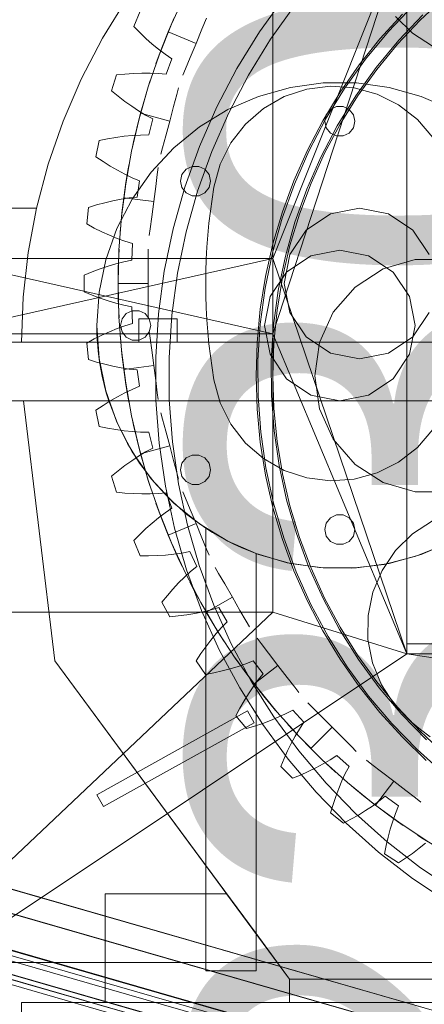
# Model space of a CAD drawing. Header units: millimetres. Extents: x -2233 to 61924, y -68080 to 6847.
# Tile 761 of 1022: x 23999 to 24240, y 1295 to 1882. Entities that reach past the tile are written whole.
import ezdxf

# ---------------------------------------------------------------- set-up
doc = ezdxf.new("R2010")
doc.units = ezdxf.units.MM
for name, color, linetype, lineweight in [('COTAS_O', 1, 'Continuous', 0), ('COTAS_P', 1, 'Continuous', 0), ('lateral_briquetadora', 7, 'Continuous', 0), ('lateral_C10', 7, 'Continuous', 0)]:
    doc.layers.add(name, color=color, linetype=linetype, lineweight=lineweight)
doc.dimstyles.new('R19_100', dxfattribs={"dimtxt": 250, "dimasz": 150, "dimexe": 150, "dimexo": 80, "dimgap": 100, "dimtad": 1, "dimtih": 1, "dimtoh": 1, "dimdsep": 46, "dimcen": 0.09, "dimadec": 0, "dimazin": 0, "dimtfac": 1, "dimtdec": 4, "dimtofl": 0, "dimtmove": 0, "dimatfit": 3, "dimfxl": 1, "dimtolj": 1, "dimtzin": 0, "dimarcsym": 0})

# ---------------------------------------------------------------- blocks, each defined once
blk = doc.blocks.new('DIM_R27_4')
at = {"layer": 'COTAS_P'}
for p, q in [((15248.37, 1279.09), (24311.82, 4109.09)), ((24311.82, 4109.09), (24155.23, 4107.34)), ((24311.82, 4109.09), (24182.05, 4021.43)), ((24580.07, 3250), (24311.82, 4109.09)), ((15248.37, 1279.09), (15378.14, 1366.76)), ((15248.37, 1279.09), (15404.97, 1280.85)), ((15516.62, 420), (15248.37, 1279.09))]:
    blk.add_line(p, q, dxfattribs=at)
blk.add_text('9495 P', height=250, rotation=17.34062, dxfattribs=at).set_placement((19750.29, 2789.55))
blk = doc.blocks.new('DIM_R27_28')
at = {"layer": 'COTAS_O'}
for p, q in [((23750.07, 2330), (24450.07, 2330)), ((24450.07, 2330), (24405.07, 2180)), ((24450.07, 0), (24450.07, 2330)), ((24450.07, 2330), (24495.07, 2180)), ((24450.07, 0), (24405.07, 150)), ((24450.07, 0), (24495.07, 150)), ((23750.07, 0), (24450.07, 0))]:
    blk.add_line(p, q, dxfattribs=at)
blk.add_text('2330 O', height=250, rotation=90, dxfattribs=at).set_placement((24350.07, 1165))

msp = doc.modelspace()

# ---------------------------------------------------------------- linework, layer by layer
at = {"layer": 'lateral_briquetadora'}
for p, q in [((24150.067, 1940), (24150.067, 1740)), ((24150.067, 1740), (24230.067, 1940)), ((24230.067, 1940), (24150.067, 1695)), ((24230.067, 1510), (24230.067, 1940)), ((24230.067, 1504), (24230.067, 1940)), ((24089.606, 1879.686), (24097.904, 1897.745)), ((24048.537, 1871.338), (24063.036, 1895)), ((24157.18, 1896.09), (24142.147, 1875.146)), ((24237.935, 1882.132), (24252.264, 1895.552)), ((24067.108, 1878.29), (24070.881, 1887.401)), ((24163.513, 1891.202), (24148.805, 1870.711)), ((24214.019, 1870.951), (24227.379, 1885.662)), ((24234.072, 1890.968), (24219.209, 1875.391)), ((24082.234, 1861.23), (24089.606, 1879.686)), ((24087.676, 1875.108), (24091.261, 1883.486)), ((24107.792, 1876.637), (24110.589, 1883.388)), ((24233.417, 1874.359), (24223.304, 1884.344)), ((24224.516, 1867.804), (24237.935, 1882.132)), ((24239.664, 1885.247), (24225.186, 1870.073)), ((24070.708, 1874.657), (24067.108, 1878.29)), ((24074.381, 1871.182), (24070.708, 1874.657)), ((24087.676, 1875.108), (24084.286, 1866.648)), ((24104.306, 1868.219), (24087.676, 1875.108)), ((24104.306, 1868.219), (24107.792, 1876.637)), ((24142.147, 1875.146), (24128.609, 1853.206)), ((24219.209, 1875.391), (24205.467, 1858.816)), ((24245.285, 1866.538), (24233.417, 1874.359)), ((24035.844, 1846.9), (24048.537, 1871.338)), ((24078.128, 1867.875), (24074.381, 1871.182)), ((24104.306, 1868.219), (24100.819, 1859.801)), ((24148.805, 1870.711), (24135.559, 1849.244)), ((24201.629, 1855.414), (24214.019, 1870.951)), ((24225.186, 1870.073), (24211.8, 1853.928)), ((24081.951, 1864.748), (24078.128, 1867.875)), ((24084.286, 1866.648), (24081.71, 1859.808)), ((24085.856, 1861.82), (24081.951, 1864.748)), ((24212.061, 1852.628), (24224.516, 1867.804)), ((24075.806, 1842.425), (24082.234, 1861.23)), ((24081.71, 1859.808), (24080.335, 1855.988)), ((24089.85, 1859.118), (24085.856, 1861.82)), ((24086.532, 1849.845), (24089.85, 1859.118)), ((24100.819, 1859.801), (24098.022, 1853.051)), ((24205.467, 1858.816), (24192.912, 1841.325)), ((24061.877, 1849.977), (24066.921, 1850.333)), ((24066.921, 1850.333), (24071.915, 1850.512)), ((24071.915, 1850.512), (24076.855, 1850.504)), ((24076.855, 1850.504), (24081.731, 1850.29)), ((24081.731, 1850.29), (24086.532, 1849.845)), ((24098.022, 1853.051), (24096.471, 1849.304)), ((24128.609, 1853.206), (24116.631, 1830.376)), ((24190.26, 1839.116), (24201.629, 1855.414)), ((24211.8, 1853.928), (24199.57, 1836.889)), ((24200.627, 1836.671), (24212.061, 1852.628)), ((24025.01, 1821.79), (24035.844, 1846.9)), ((24053.926, 1840.015), (24056.789, 1849.452)), ((24056.789, 1849.452), (24061.877, 1849.977)), ((24075.765, 1842.292), (24076.998, 1846.159)), ((24135.559, 1849.244), (24123.841, 1826.908)), ((24160.566, 1841.967), (24180.172, 1844.662)), ((24180.172, 1844.662), (24199.963, 1844.662)), ((24199.963, 1844.662), (24219.569, 1841.967)), ((24057.866, 1836.753), (24053.926, 1840.015)), ((24070.339, 1823.318), (24075.806, 1842.425)), ((24073.644, 1835.296), (24075.765, 1842.292)), ((24092.819, 1837.722), (24093.869, 1841.639)), ((24141.51, 1836.628), (24160.566, 1841.967)), ((24156.924, 1836.483), (24170.411, 1840.966)), ((24170.411, 1840.966), (24184.513, 1842.731)), ((24179.959, 1822.122), (24190.26, 1839.116)), ((24192.912, 1841.325), (24181.606, 1823.002)), ((24184.513, 1842.731), (24198.689, 1841.711)), ((24198.689, 1841.711), (24212.394, 1837.945)), ((24219.569, 1841.967), (24238.625, 1836.628)), ((24061.861, 1833.655), (24057.866, 1836.753)), ((24065.915, 1830.73), (24061.861, 1833.655)), ((24071.183, 1826.522), (24073.644, 1835.296)), ((24090.928, 1830.664), (24092.819, 1837.722)), ((24123.358, 1828.743), (24141.51, 1836.628)), ((24144.57, 1829.456), (24156.924, 1836.483)), ((24199.57, 1836.889), (24188.557, 1819.04)), ((24190.26, 1820), (24200.627, 1836.671)), ((24212.394, 1837.945), (24225.1, 1831.578)), ((24238.625, 1836.628), (24256.777, 1828.743)), ((24070.026, 1827.994), (24065.915, 1830.73)), ((24074.199, 1825.462), (24070.026, 1827.994)), ((24088.57, 1821.863), (24090.928, 1830.664)), ((24116.631, 1830.376), (24106.273, 1806.767)), ((24106.449, 1818.461), (24123.358, 1828.743)), ((24123.841, 1826.908), (24113.706, 1803.81)), ((24133.825, 1820.153), (24144.57, 1829.456)), ((24184.456, 1828.836), (24181.959, 1825.705)), ((24188.065, 1830.574), (24184.456, 1828.836)), ((24192.07, 1830.574), (24188.065, 1830.574)), ((24195.679, 1828.836), (24192.07, 1830.574)), ((24198.176, 1825.705), (24195.679, 1828.836)), ((24225.1, 1831.578), (24236.32, 1822.854)), ((24016.082, 1796.116), (24025.01, 1821.79)), ((24065.847, 1803.959), (24070.339, 1823.318)), ((24071.183, 1826.522), (24068.927, 1817.692)), ((24088.57, 1821.863), (24071.183, 1826.522)), ((24078.439, 1823.165), (24074.199, 1825.462)), ((24076.046, 1813.611), (24078.439, 1823.165)), ((24088.57, 1821.863), (24086.211, 1813.062)), ((24170.767, 1804.504), (24179.959, 1822.122)), ((24181.606, 1823.002), (24171.603, 1803.935)), ((24181.959, 1825.705), (24181.067, 1821.8)), ((24181.067, 1821.8), (24181.959, 1817.895)), ((24199.067, 1821.8), (24198.176, 1825.705)), ((24198.176, 1817.895), (24199.067, 1821.8)), ((24236.32, 1822.854), (24245.623, 1812.109)), ((24068.927, 1817.692), (24067.266, 1810.574)), ((24091.097, 1805.971), (24106.449, 1818.461)), ((24125.102, 1808.933), (24133.825, 1820.153)), ((24188.557, 1819.04), (24178.813, 1800.468)), ((24181.006, 1802.687), (24190.26, 1820)), ((24181.959, 1817.895), (24184.456, 1814.764)), ((24195.679, 1814.764), (24198.176, 1817.895)), ((24044.561, 1800.633), (24046.484, 1810.305)), ((24046.484, 1810.305), (24051.496, 1811.325)), ((24051.496, 1811.325), (24056.481, 1812.174)), ((24056.481, 1812.174), (24061.434, 1812.843)), ((24061.434, 1812.843), (24066.35, 1813.318)), ((24066.35, 1813.318), (24071.224, 1813.583)), ((24067.266, 1810.574), (24066.401, 1806.608)), ((24071.224, 1813.583), (24076.046, 1813.611)), ((24086.211, 1813.062), (24084.32, 1806.004)), ((24184.456, 1814.764), (24188.065, 1813.026)), ((24188.065, 1813.026), (24192.07, 1813.026)), ((24192.07, 1813.026), (24195.679, 1814.764)), ((24062.341, 1784.398), (24065.847, 1803.959)), ((24077.589, 1791.508), (24091.097, 1805.971)), ((24084.32, 1806.004), (24083.271, 1802.087)), ((24106.273, 1806.767), (24097.584, 1782.495)), ((24113.706, 1803.81), (24105.205, 1780.062)), ((24118.735, 1796.226), (24125.102, 1808.933)), ((24162.723, 1786.333), (24170.767, 1804.504)), ((24171.603, 1803.935), (24162.953, 1784.219)), ((24048.8, 1797.772), (24044.561, 1800.633)), ((24053.081, 1795.081), (24048.8, 1797.772)), ((24178.813, 1800.468), (24170.386, 1781.262)), ((24172.904, 1784.805), (24181.006, 1802.687)), ((24009.098, 1769.987), (24016.082, 1796.116)), ((24057.401, 1792.568), (24053.081, 1795.081)), ((24061.761, 1790.247), (24057.401, 1792.568)), ((24062.468, 1785.22), (24063.657, 1792.432)), ((24063.657, 1792.432), (24064.376, 1796.427)), ((24081.162, 1790.127), (24081.692, 1794.148)), ((24098.33, 1793.162), (24095.833, 1790.031)), ((24101.939, 1794.9), (24098.33, 1793.162)), ((24105.945, 1794.9), (24101.939, 1794.9)), ((24109.553, 1793.162), (24105.945, 1794.9)), ((24112.051, 1790.031), (24109.553, 1793.162)), ((24114.969, 1782.522), (24118.735, 1796.226)), ((24066.162, 1788.137), (24061.761, 1790.247)), ((24070.607, 1786.266), (24066.162, 1788.137)), ((24066.177, 1775.34), (24077.589, 1791.508)), ((24069.161, 1776.524), (24070.607, 1786.266)), ((24080.209, 1782.883), (24081.162, 1790.127)), ((24095.833, 1790.031), (24094.942, 1786.126)), ((24094.942, 1786.126), (24095.833, 1782.221)), ((24112.942, 1786.126), (24112.051, 1790.031)), ((24112.051, 1782.221), (24112.942, 1786.126)), ((24155.86, 1767.684), (24162.723, 1786.333)), ((24059.83, 1764.683), (24062.341, 1784.398)), ((24061.173, 1776.199), (24062.468, 1785.22)), ((24079.019, 1773.849), (24080.209, 1782.883)), ((24097.584, 1782.495), (24090.606, 1757.676)), ((24095.833, 1782.221), (24098.33, 1779.089)), ((24105.205, 1780.062), (24098.378, 1755.78)), ((24109.553, 1779.089), (24112.051, 1782.221)), ((24113.822, 1775.389), (24114.969, 1782.522)), ((24162.953, 1784.219), (24155.696, 1763.948)), ((24170.386, 1781.262), (24163.317, 1761.516)), ((24165.988, 1766.432), (24172.904, 1784.805)), ((24049.832, 1773.176), (24054.695, 1774.327)), ((24054.695, 1774.327), (24059.541, 1775.282)), ((24057.072, 1757.768), (24066.177, 1775.34)), ((24059.541, 1775.282), (24064.365, 1776.024)), ((24061.173, 1776.199), (24060.089, 1767.151)), ((24079.019, 1773.849), (24061.173, 1776.199)), ((24064.365, 1776.024), (24069.161, 1776.524)), ((24098.33, 1779.089), (24101.939, 1777.351)), ((24101.939, 1777.351), (24105.945, 1777.351)), ((24105.945, 1777.351), (24109.553, 1779.089)), ((24112.827, 1768.233), (24113.822, 1775.389)), ((24009.102, 1770), (23955.067, 1770)), ((24004.088, 1743.516), (24009.098, 1769.987)), ((24009.098, 1769.987), (24009.102, 1770)), ((24039.1, 1760.522), (24040.066, 1770.336)), ((24040.066, 1770.336), (24044.954, 1771.843)), ((24044.954, 1771.843), (24049.832, 1773.176)), ((24079.019, 1773.849), (24077.83, 1764.816)), ((24111.985, 1761.057), (24112.827, 1768.233)), ((24184.597, 1766.575), (24201.817, 1770)), ((24201.817, 1770), (24219.038, 1766.575)), ((24058.321, 1744.867), (24059.83, 1764.683)), ((24060.089, 1767.151), (24059.371, 1759.876)), ((24077.83, 1764.816), (24076.876, 1757.571)), ((24155.696, 1763.948), (24149.868, 1743.221)), ((24150.206, 1748.633), (24155.86, 1767.684)), ((24160.29, 1747.646), (24165.988, 1766.432)), ((24169.998, 1756.82), (24184.597, 1766.575)), ((24219.038, 1766.575), (24233.637, 1756.82)), ((24043.6, 1758.091), (24039.1, 1760.522)), ((24048.123, 1755.832), (24043.6, 1758.091)), ((24050.444, 1739.121), (24057.072, 1757.768)), ((24059.371, 1759.876), (24059.031, 1755.831)), ((24076.876, 1757.571), (24076.347, 1753.551)), ((24090.606, 1757.676), (24085.373, 1732.432)), ((24111.295, 1753.865), (24111.985, 1761.057)), ((24163.317, 1761.516), (24157.64, 1741.326)), ((24160.243, 1742.221), (24169.998, 1756.82)), ((24233.637, 1756.82), (24243.392, 1742.221)), ((24052.669, 1753.754), (24048.123, 1755.832)), ((24057.236, 1751.872), (24052.669, 1753.754)), ((24061.822, 1750.204), (24057.236, 1751.872)), ((24098.378, 1755.78), (24093.258, 1731.082)), ((24110.758, 1746.66), (24111.295, 1753.865)), ((24057.817, 1725), (24058.321, 1744.867)), ((24058.161, 1741.418), (24058.352, 1745.473)), ((24066.429, 1748.777), (24061.822, 1750.204)), ((24065.945, 1738.94), (24066.429, 1748.777)), ((24075.817, 1741.418), (24075.817, 1745.473)), ((24110.375, 1739.446), (24110.758, 1746.66)), ((24145.784, 1729.259), (24150.206, 1748.633)), ((24155.832, 1728.527), (24160.29, 1747.646)), ((24190.067, 1744.95), (24172.866, 1741.528)), ((24207.269, 1741.528), (24190.067, 1744.95)), ((24150.067, 1695), (23950.067, 1740)), ((24150.067, 1740), (23950.067, 1740)), ((23950.067, 1695), (24150.067, 1740)), ((24001.074, 1716.815), (24004.088, 1743.516)), ((24046.418, 1719.744), (24050.444, 1739.121)), ((24057.923, 1734.112), (24058.161, 1741.418)), ((24061.221, 1737.973), (24065.945, 1738.94)), ((24075.817, 1734.112), (24075.817, 1741.418)), ((24110.144, 1732.224), (24110.375, 1739.446)), ((24149.868, 1743.221), (24145.498, 1722.139)), ((24150.067, 1695), (24150.067, 1740)), ((24230.067, 1504), (24150.067, 1740)), ((24157.64, 1741.326), (24153.383, 1720.789)), ((24156.817, 1725), (24160.243, 1742.221)), ((24172.866, 1741.528), (24158.283, 1731.784)), ((24221.852, 1731.784), (24207.269, 1741.528)), ((24215.988, 1733.674), (24235.105, 1739.287)), ((24235.105, 1739.287), (24255.03, 1739.287)), ((24042.314, 1731.909), (24047.037, 1733.714)), ((24047.037, 1733.714), (24051.764, 1735.336)), ((24051.764, 1735.336), (24056.493, 1736.762)), ((24056.493, 1736.762), (24061.221, 1737.973)), ((24057.817, 1725), (24057.923, 1734.112)), ((24075.817, 1725), (24075.817, 1734.112)), ((24199.227, 1722.902), (24215.988, 1733.674)), ((24037.597, 1729.931), (24042.314, 1731.909)), ((24037.597, 1720.069), (24037.597, 1729.931)), ((24085.373, 1732.432), (24081.911, 1706.884)), ((24093.258, 1731.082), (24089.871, 1706.087)), ((24110.067, 1725), (24110.144, 1732.224)), ((24142.613, 1709.642), (24145.784, 1729.259)), ((24158.283, 1731.784), (24148.539, 1717.202)), ((24152.634, 1709.158), (24155.832, 1728.527)), ((24231.596, 1717.202), (24221.852, 1731.784)), ((24075.817, 1725), (24057.817, 1725)), ((24058.321, 1705.133), (24057.817, 1725)), ((24057.817, 1725), (24057.923, 1715.888)), ((24075.817, 1725), (24075.817, 1715.888)), ((24110.144, 1717.776), (24110.067, 1725)), ((24145.498, 1722.139), (24142.607, 1700.803)), ((24160.243, 1707.779), (24156.817, 1725)), ((24186.18, 1707.845), (24199.227, 1722.902)), ((24000.067, 1690), (24001.074, 1716.815)), ((24042.314, 1718.091), (24037.597, 1720.069)), ((24047.037, 1716.286), (24042.314, 1718.091)), ((24045.067, 1700), (24046.418, 1719.744)), ((24051.764, 1714.664), (24047.037, 1716.286)), ((24057.923, 1715.888), (24058.161, 1708.582)), ((24075.817, 1715.888), (24075.817, 1708.582)), ((24110.375, 1710.554), (24110.144, 1717.776)), ((24148.539, 1717.202), (24145.117, 1700)), ((24153.383, 1720.789), (24150.567, 1700.006)), ((24235.017, 1700), (24231.596, 1717.202)), ((24056.493, 1713.238), (24051.764, 1714.664)), ((24061.221, 1712.027), (24056.493, 1713.238)), ((24065.945, 1711.06), (24061.221, 1712.027)), ((24066.429, 1701.223), (24065.945, 1711.06)), ((24110.758, 1703.34), (24110.375, 1710.554)), ((24140.704, 1689.862), (24142.613, 1709.642)), ((24058.161, 1708.582), (24058.352, 1704.527)), ((24059.83, 1685.317), (24058.321, 1705.133)), ((24060.159, 1703.905), (24059.267, 1700)), ((24062.656, 1707.036), (24060.159, 1703.905)), ((24066.265, 1708.774), (24062.656, 1707.036)), ((24070.27, 1708.774), (24066.265, 1708.774)), ((24070.067, 1704), (24093.067, 1704)), ((24070.067, 1704), (24070.067, 1690)), ((24073.879, 1707.036), (24070.27, 1708.774)), ((24076.376, 1703.905), (24073.879, 1707.036)), ((24075.817, 1708.582), (24075.817, 1704.527)), ((24077.267, 1700), (24076.376, 1703.905)), ((24081.911, 1706.884), (24080.236, 1681.158)), ((24089.871, 1706.087), (24088.232, 1680.916)), ((24093.067, 1704), (24093.067, 1690)), ((24150.71, 1689.621), (24152.634, 1709.158)), ((24169.998, 1693.18), (24160.243, 1707.779)), ((24177.903, 1689.721), (24186.18, 1707.845)), ((24243.392, 1707.779), (24233.637, 1693.18)), ((24045.075, 1698.57), (24045.067, 1700)), ((24046.418, 1680.256), (24045.067, 1700)), ((24045.096, 1697.141), (24045.075, 1698.57)), ((24052.669, 1696.246), (24057.236, 1698.128)), ((24057.236, 1698.128), (24061.822, 1699.796)), ((24059.267, 1700), (24060.159, 1696.095)), ((24061.822, 1699.796), (24066.429, 1701.223)), ((24076.376, 1696.095), (24077.267, 1700)), ((24111.295, 1696.135), (24110.758, 1703.34)), ((24142.607, 1700.803), (24141.208, 1679.318)), ((24145.117, 1700), (24148.539, 1682.798)), ((24150.567, 1700.006), (24149.204, 1679.077)), ((24231.596, 1682.798), (24235.017, 1700)), ((23950.067, 1695), (24150.067, 1695)), ((24039.1, 1689.478), (24043.6, 1691.909)), ((24043.6, 1691.909), (24048.123, 1694.168)), ((24045.131, 1695.712), (24045.096, 1697.141)), ((24045.18, 1694.283), (24045.131, 1695.712)), ((24045.244, 1692.854), (24045.18, 1694.283)), ((24045.321, 1691.427), (24045.244, 1692.854)), ((24048.123, 1694.168), (24052.669, 1696.246)), ((24059.371, 1690.124), (24059.031, 1694.169)), ((24060.159, 1696.095), (24062.656, 1692.964)), ((24062.656, 1692.964), (24066.265, 1691.226)), ((24070.27, 1691.226), (24073.879, 1692.964)), ((24073.879, 1692.964), (24076.376, 1696.095)), ((24076.876, 1692.429), (24076.347, 1696.449)), ((24077.83, 1685.184), (24076.876, 1692.429)), ((24111.985, 1688.943), (24111.295, 1696.135)), ((24150.067, 1695), (24150.067, 1529)), ((24230.067, 1504), (24150.067, 1695)), ((24184.597, 1683.425), (24169.998, 1693.18)), ((24233.637, 1693.18), (24219.038, 1683.425)), ((23960.067, 1690), (24000.067, 1690)), ((24045.413, 1690), (23960.067, 1690)), ((24278.603, 1690), (23960.067, 1690)), ((24070.067, 1690), (24000.067, 1690)), ((24940.067, 1690), (24000.067, 1690)), ((24040.066, 1679.664), (24039.1, 1689.478)), ((24045.413, 1690), (24045.321, 1691.427)), ((24045.413, 1690), (24070.067, 1690)), ((24045.413, 1690), (24045.855, 1684.913)), ((24060.089, 1682.849), (24059.371, 1690.124)), ((24066.265, 1691.226), (24070.27, 1691.226)), ((24093.067, 1690), (24070.067, 1690)), ((24278.603, 1690), (24093.067, 1690)), ((24093.067, 1690), (24280.067, 1690)), ((24112.827, 1681.767), (24111.985, 1688.943)), ((24140.067, 1670), (24140.704, 1689.862)), ((24150.067, 1670), (24150.71, 1689.621)), ((24175.067, 1670), (24177.903, 1689.721)), ((24045.855, 1684.913), (24046.475, 1679.844)), ((24050.444, 1660.879), (24046.418, 1680.256)), ((24062.341, 1665.602), (24059.83, 1685.317)), ((24061.173, 1673.801), (24060.089, 1682.849)), ((24079.019, 1676.151), (24077.83, 1685.184)), ((24080.236, 1681.158), (24080.357, 1655.377)), ((24088.232, 1680.916), (24088.35, 1655.693)), ((24113.822, 1674.611), (24112.827, 1681.767)), ((24148.539, 1682.798), (24158.283, 1668.216)), ((24201.817, 1680), (24184.597, 1683.425)), ((24219.038, 1683.425), (24201.817, 1680)), ((24221.852, 1668.216), (24231.596, 1682.798)), ((24044.954, 1678.157), (24040.066, 1679.664)), ((24049.832, 1676.824), (24044.954, 1678.157)), ((24046.475, 1679.844), (24047.274, 1674.8)), ((24047.274, 1674.8), (24048.25, 1669.788)), ((24054.695, 1675.673), (24049.832, 1676.824)), ((24059.541, 1674.718), (24054.695, 1675.673)), ((24064.365, 1673.976), (24059.541, 1674.718)), ((24079.019, 1676.151), (24061.173, 1673.801)), ((24079.019, 1676.151), (24080.209, 1667.117)), ((24114.969, 1667.478), (24113.822, 1674.611)), ((24141.208, 1679.318), (24141.309, 1657.788)), ((24149.204, 1679.077), (24149.303, 1658.104)), ((24048.25, 1669.788), (24049.402, 1664.813)), ((24061.173, 1673.801), (24062.468, 1664.78)), ((24069.161, 1673.476), (24064.365, 1673.976)), ((24070.607, 1663.734), (24069.161, 1673.476)), ((24140.704, 1650.138), (24140.067, 1670)), ((24150.71, 1650.379), (24150.067, 1670)), ((24158.283, 1668.216), (24172.866, 1658.472)), ((24177.903, 1650.279), (24175.067, 1670)), ((24207.269, 1658.472), (24221.852, 1668.216)), ((24049.402, 1664.813), (24050.728, 1659.882)), ((24065.847, 1646.041), (24062.341, 1665.602)), ((24062.468, 1664.78), (24063.657, 1657.568)), ((24066.162, 1661.863), (24070.607, 1663.734)), ((24080.209, 1667.117), (24081.162, 1659.873)), ((24118.735, 1653.774), (24114.969, 1667.478)), ((24057.072, 1642.232), (24050.444, 1660.879)), ((24050.728, 1659.882), (24052.227, 1655)), ((24053.081, 1654.919), (24057.401, 1657.432)), ((24057.401, 1657.432), (24061.761, 1659.753)), ((24061.761, 1659.753), (24066.162, 1661.863)), ((24063.657, 1657.568), (24064.376, 1653.573)), ((24081.162, 1659.873), (24081.692, 1655.852)), ((24141.309, 1657.788), (24142.909, 1636.317)), ((24149.303, 1658.104), (24150.861, 1637.189)), ((24172.866, 1658.472), (24190.067, 1655.05)), ((24190.067, 1655.05), (24207.269, 1658.472)), ((24052.227, 1655), (23960.067, 1655)), ((24289.677, 1655), (23960.067, 1655)), ((24289.677, 1655), (24001.28, 1655)), ((24052.227, 1655), (24001.28, 1655)), ((24020.067, 1500), (24001.28, 1655)), ((24044.561, 1649.367), (24048.8, 1652.228)), ((24048.8, 1652.228), (24053.081, 1654.919)), ((24057.165, 1642.017), (24052.227, 1655)), ((24080.357, 1655.377), (24082.272, 1629.667)), ((24088.35, 1655.693), (24090.225, 1630.539)), ((24125.102, 1641.067), (24118.735, 1653.774)), ((24046.484, 1639.695), (24044.561, 1649.367)), ((24070.339, 1626.682), (24065.847, 1646.041)), ((24084.32, 1643.996), (24083.271, 1647.913)), ((24142.613, 1630.358), (24140.704, 1650.138)), ((24152.634, 1630.842), (24150.71, 1650.379)), ((24186.18, 1632.155), (24177.903, 1650.279)), ((24051.496, 1638.675), (24046.484, 1639.695)), ((24066.177, 1624.66), (24057.072, 1642.232)), ((24063.323, 1629.567), (24057.165, 1642.017)), ((24067.266, 1639.426), (24066.401, 1643.392)), ((24068.927, 1632.308), (24067.266, 1639.426)), ((24086.211, 1636.938), (24084.32, 1643.996)), ((24133.825, 1629.847), (24125.102, 1641.067)), ((24056.481, 1637.826), (24051.496, 1638.675)), ((24061.434, 1637.157), (24056.481, 1637.826)), ((24066.35, 1636.682), (24061.434, 1637.157)), ((24071.224, 1636.417), (24066.35, 1636.682)), ((24076.046, 1636.389), (24071.224, 1636.417)), ((24078.439, 1626.835), (24076.046, 1636.389)), ((24088.57, 1628.137), (24086.211, 1636.938)), ((24142.909, 1636.317), (24146, 1615.009)), ((24150.861, 1637.189), (24153.872, 1616.433)), ((24245.623, 1637.891), (24236.32, 1627.146)), ((24070.644, 1617.763), (24063.323, 1629.567)), ((24071.183, 1623.478), (24068.927, 1632.308)), ((24088.57, 1628.137), (24071.183, 1623.478)), ((24082.272, 1629.667), (24085.974, 1604.153)), ((24088.57, 1628.137), (24090.928, 1619.336)), ((24090.225, 1630.539), (24093.846, 1605.577)), ((24144.57, 1620.544), (24133.825, 1629.847)), ((24145.784, 1610.741), (24142.613, 1630.358)), ((24155.832, 1611.473), (24152.634, 1630.842)), ((24199.227, 1617.098), (24186.18, 1632.155)), ((24236.32, 1627.146), (24225.1, 1618.422)), ((24065.915, 1619.27), (24070.026, 1622.006)), ((24077.589, 1608.492), (24066.177, 1624.66)), ((24070.026, 1622.006), (24074.199, 1624.538)), ((24075.806, 1607.575), (24070.339, 1626.682)), ((24071.183, 1623.478), (24073.644, 1614.704)), ((24074.199, 1624.538), (24078.439, 1626.835)), ((24101.939, 1622.649), (24098.33, 1620.911)), ((24105.945, 1622.649), (24101.939, 1622.649)), ((24109.553, 1620.911), (24105.945, 1622.649)), ((24057.866, 1613.247), (24061.861, 1616.345)), ((24061.861, 1616.345), (24065.915, 1619.27)), ((24079.06, 1606.713), (24070.644, 1617.763)), ((24090.928, 1619.336), (24092.819, 1612.278)), ((24095.833, 1617.779), (24094.942, 1613.874)), ((24098.33, 1620.911), (24095.833, 1617.779)), ((24112.051, 1617.779), (24109.553, 1620.911)), ((24112.942, 1613.874), (24112.051, 1617.779)), ((24156.924, 1613.517), (24144.57, 1620.544)), ((24153.872, 1616.433), (24158.322, 1595.937)), ((24215.988, 1606.326), (24199.227, 1617.098)), ((24225.1, 1618.422), (24212.394, 1612.055)), ((24053.926, 1609.985), (24057.866, 1613.247)), ((24056.789, 1600.548), (24053.926, 1609.985)), ((24073.644, 1614.704), (24075.764, 1607.708)), ((24092.819, 1612.278), (24093.869, 1608.361)), ((24094.942, 1613.874), (24095.833, 1609.969)), ((24095.833, 1609.969), (24098.33, 1606.838)), ((24109.553, 1606.838), (24112.051, 1609.969)), ((24112.051, 1609.969), (24112.942, 1613.874)), ((24150.206, 1591.367), (24145.784, 1610.741)), ((24146, 1615.009), (24150.568, 1593.968)), ((24160.29, 1592.354), (24155.832, 1611.473)), ((24170.411, 1609.034), (24156.924, 1613.517)), ((24212.394, 1612.055), (24198.689, 1608.289)), ((24075.764, 1607.708), (24076.998, 1603.841)), ((24082.234, 1588.77), (24075.806, 1607.575)), ((24091.097, 1594.029), (24077.589, 1608.492)), ((24088.496, 1596.52), (24079.06, 1606.713)), ((24085.974, 1604.153), (24091.443, 1578.959)), ((24093.846, 1605.577), (24099.197, 1580.927)), ((24098.33, 1606.838), (24101.939, 1605.1)), ((24101.939, 1605.1), (24105.945, 1605.1)), ((24105.945, 1605.1), (24109.553, 1606.838)), ((24184.513, 1607.269), (24170.411, 1609.034)), ((24198.689, 1608.289), (24184.513, 1607.269)), ((24235.105, 1600.713), (24215.988, 1606.326)), ((24061.877, 1600.023), (24056.789, 1600.548)), ((24066.921, 1599.667), (24061.877, 1600.023)), ((24071.915, 1599.488), (24066.921, 1599.667)), ((24076.855, 1599.496), (24071.915, 1599.488)), ((24081.731, 1599.71), (24076.855, 1599.496)), ((24086.532, 1600.155), (24081.731, 1599.71)), ((24089.85, 1590.882), (24086.532, 1600.155)), ((24098.022, 1596.949), (24096.471, 1600.696)), ((24255.03, 1600.713), (24235.105, 1600.713)), ((24081.71, 1590.193), (24080.335, 1594.012)), ((24098.863, 1587.276), (24088.496, 1596.52)), ((24106.449, 1581.539), (24091.097, 1594.029)), ((24100.819, 1590.199), (24098.022, 1596.949)), ((24150.568, 1593.968), (24156.589, 1573.297)), ((24158.322, 1595.937), (24164.187, 1575.801)), ((24165.988, 1573.568), (24160.29, 1592.354)), ((24084.286, 1583.352), (24081.71, 1590.193)), ((24081.951, 1585.252), (24085.856, 1588.18)), ((24089.606, 1570.314), (24082.234, 1588.77)), ((24085.856, 1588.18), (24089.85, 1590.882)), ((24110.067, 1579.066), (24098.863, 1587.276)), ((24104.306, 1581.781), (24100.819, 1590.199)), ((24155.86, 1572.316), (24150.206, 1591.367)), ((24188.065, 1586.974), (24184.456, 1585.236)), ((24192.07, 1586.974), (24188.065, 1586.974)), ((24195.679, 1585.236), (24192.07, 1586.974)), ((24074.381, 1578.818), (24078.128, 1582.125)), ((24078.128, 1582.125), (24081.951, 1585.252)), ((24087.676, 1574.892), (24084.286, 1583.352)), ((24104.306, 1581.781), (24087.676, 1574.892)), ((24099.197, 1580.927), (24106.251, 1556.71)), ((24104.306, 1581.781), (24107.792, 1573.363)), ((24123.358, 1571.257), (24106.449, 1581.539)), ((24181.959, 1582.105), (24181.067, 1578.2)), ((24184.456, 1585.236), (24181.959, 1582.105)), ((24198.176, 1582.105), (24195.679, 1585.236)), ((24199.067, 1578.2), (24198.176, 1582.105)), ((24233.417, 1575.641), (24245.285, 1583.462)), ((24067.108, 1571.71), (24070.708, 1575.343)), ((24070.708, 1575.343), (24074.381, 1578.818)), ((24087.676, 1574.892), (24091.261, 1566.514)), ((24091.443, 1578.959), (24098.653, 1554.207)), ((24110.067, 1377.857), (24110.067, 1579.066)), ((24110.067, 1315), (24110.067, 1579.066)), ((24110.067, 1579.066), (24114.125, 1576.478)), ((24114.125, 1576.478), (24118.267, 1574.025)), ((24164.187, 1575.801), (24171.441, 1556.122)), ((24181.067, 1578.2), (24181.959, 1574.295)), ((24181.959, 1574.295), (24184.456, 1571.164)), ((24195.679, 1571.164), (24198.176, 1574.295)), ((24198.176, 1574.295), (24199.067, 1578.2)), ((24223.304, 1565.656), (24233.417, 1575.641)), ((24070.881, 1562.599), (24067.108, 1571.71)), ((24097.904, 1552.255), (24089.606, 1570.314)), ((24107.792, 1573.363), (24110.589, 1566.612)), ((24118.267, 1574.025), (24122.488, 1571.711)), ((24122.488, 1571.711), (24126.783, 1569.539)), ((24141.51, 1563.372), (24123.358, 1571.257)), ((24126.783, 1569.539), (24131.148, 1567.511)), ((24162.723, 1553.667), (24155.86, 1572.316)), ((24156.589, 1573.297), (24164.036, 1553.095)), ((24172.904, 1555.195), (24165.988, 1573.568)), ((24184.456, 1571.164), (24188.065, 1569.426)), ((24188.065, 1569.426), (24192.07, 1569.426)), ((24192.07, 1569.426), (24195.679, 1571.164)), ((24253.345, 1569.536), (24235.356, 1562.254)), ((24256.777, 1571.257), (24238.625, 1563.372)), ((24075.996, 1562.576), (24070.881, 1562.599)), ((24081.05, 1562.716), (24075.996, 1562.576)), ((24086.039, 1563.027), (24081.05, 1562.716)), ((24090.953, 1563.519), (24086.039, 1563.027)), ((24095.785, 1564.21), (24090.953, 1563.519)), ((24091.261, 1566.514), (24094.276, 1559.856)), ((24100.52, 1565.124), (24095.785, 1564.21)), ((24104.731, 1556.22), (24100.52, 1565.124)), ((24110.589, 1566.612), (24112.14, 1562.866)), ((24131.148, 1567.511), (24135.578, 1565.628)), ((24135.578, 1565.628), (24140.067, 1563.893)), ((24158.691, 1558.435), (24140.067, 1563.893)), ((24140.067, 1563.893), (24140.067, 1337.143)), ((24140.067, 1563.893), (24140.067, 1315)), ((24160.566, 1558.033), (24141.51, 1563.372)), ((24215.332, 1553.889), (24223.304, 1565.656)), ((24238.625, 1563.372), (24219.569, 1558.033)), ((24094.276, 1559.856), (24096.005, 1556.182)), ((24106.251, 1556.71), (24114.975, 1533.043)), ((24177.877, 1555.513), (24158.691, 1558.435)), ((24180.172, 1555.338), (24160.566, 1558.033)), ((24216.556, 1557.44), (24197.281, 1555.18)), ((24219.569, 1558.033), (24199.963, 1555.338)), ((24235.356, 1562.254), (24216.556, 1557.44)), ((24097.422, 1549.843), (24101.021, 1553.14)), ((24107.105, 1534.64), (24097.904, 1552.255)), ((24098.653, 1554.207), (24107.57, 1530.017)), ((24101.021, 1553.14), (24104.731, 1556.22)), ((24117.748, 1552.094), (24115.721, 1555.606)), ((24121.402, 1545.766), (24117.748, 1552.094)), ((24170.767, 1535.496), (24162.723, 1553.667)), ((24164.036, 1553.095), (24172.871, 1533.461)), ((24171.441, 1556.122), (24180.047, 1536.996)), ((24181.006, 1537.313), (24172.904, 1555.195)), ((24197.281, 1555.18), (24177.877, 1555.513)), ((24199.963, 1555.338), (24180.172, 1555.338)), ((24209.81, 1540.793), (24215.332, 1553.889)), ((24090.518, 1542.698), (24093.923, 1546.357)), ((24093.923, 1546.357), (24097.422, 1549.843)), ((24102.458, 1543.266), (24100.595, 1546.873)), ((24125.957, 1537.875), (24121.402, 1545.766)), ((24087.204, 1538.88), (24090.518, 1542.698)), ((24105.904, 1536.82), (24102.458, 1543.266)), ((24206.948, 1526.872), (24209.81, 1540.793)), ((24083.977, 1534.911), (24087.204, 1538.88)), ((24088.625, 1526.214), (24083.977, 1534.911)), ((24110.369, 1528.875), (24105.904, 1536.82)), ((24117.187, 1517.514), (24107.105, 1534.64)), ((24125.957, 1537.875), (24110.369, 1528.875)), ((24125.957, 1537.875), (24130.513, 1529.984)), ((24179.959, 1517.878), (24170.767, 1535.496)), ((24172.871, 1533.461), (24183.052, 1514.489)), ((24180.047, 1536.996), (24189.965, 1518.515)), ((24190.26, 1520), (24181.006, 1537.313)), ((24150.067, 1529), (23929.237, 1320)), ((24150.067, 1529), (23950.067, 1529)), ((24098.734, 1527.327), (24093.718, 1526.693)), ((24103.668, 1528.126), (24098.734, 1527.327)), ((24108.51, 1529.098), (24103.668, 1528.126)), ((24107.57, 1530.017), (24118.149, 1506.506)), ((24113.251, 1530.258), (24108.51, 1529.098)), ((24110.369, 1528.875), (24115.017, 1521.036)), ((24117.873, 1531.632), (24113.251, 1530.258)), ((24114.975, 1533.043), (24125.326, 1510.041)), ((24122.937, 1523.184), (24117.873, 1531.632)), ((24130.513, 1529.984), (24134.167, 1523.656)), ((24230.067, 1504), (24150.067, 1529)), ((24093.718, 1526.693), (24088.625, 1526.214)), ((24119.547, 1519.755), (24122.937, 1523.184)), ((24134.167, 1523.656), (24136.194, 1520.144)), ((24206.858, 1512.66), (24206.948, 1526.872)), ((24113.148, 1512.309), (24116.288, 1516.121)), ((24115.017, 1521.036), (24118.876, 1514.828)), ((24116.288, 1516.121), (24119.547, 1519.755)), ((24128.123, 1500.92), (24117.187, 1517.514)), ((24190.26, 1500.884), (24179.959, 1517.878)), ((24189.965, 1518.515), (24201.145, 1500.771)), ((24200.627, 1503.329), (24190.26, 1520)), ((24110.118, 1508.334), (24113.148, 1512.309)), ((24118.876, 1514.828), (24121.069, 1511.412)), ((24125.326, 1510.041), (24137.253, 1487.816)), ((24143.16, 1510.197), (24140.692, 1513.414)), ((24147.608, 1504.4), (24143.16, 1510.197)), ((24183.052, 1514.489), (24194.529, 1496.273)), ((24209.541, 1498.703), (24206.858, 1512.66)), ((24670.067, 1510), (24230.067, 1510)), ((23954.067, 1320), (24230.067, 1504)), ((24104.371, 1499.943), (24107.194, 1504.209)), ((24107.194, 1504.209), (24110.118, 1508.334)), ((24118.149, 1506.506), (24130.34, 1483.79)), ((24153.155, 1497.171), (24147.608, 1504.4)), ((24230.067, 1504), (25470.067, 1504)), ((24230.067, 1504), (25456.734, 1320)), ((24110.067, 1377.857), (24020.067, 1500)), ((24160.067, 1310), (24020.067, 1500)), ((24109.85, 1491.744), (24104.371, 1499.943)), ((24129.152, 1499.448), (24126.835, 1502.781)), ((24139.886, 1484.901), (24128.123, 1500.92)), ((24133.411, 1493.507), (24129.152, 1499.448)), ((24133.961, 1498.182), (24129.357, 1496.562)), ((24138.426, 1500.002), (24133.961, 1498.182)), ((24144.293, 1492.091), (24138.426, 1500.002)), ((24201.629, 1484.586), (24190.26, 1500.884)), ((24212.061, 1487.372), (24200.627, 1503.329)), ((24201.145, 1500.771), (24213.534, 1483.847)), ((24214.897, 1485.538), (24209.541, 1498.703)), ((24114.871, 1492.719), (24109.85, 1491.744)), ((24119.801, 1493.842), (24114.871, 1492.719)), ((24124.633, 1495.12), (24119.801, 1493.842)), ((24129.357, 1496.562), (24124.633, 1495.12)), ((24138.875, 1486.213), (24133.411, 1493.507)), ((24153.155, 1497.171), (24138.875, 1486.213)), ((24141.256, 1488.346), (24144.293, 1492.091)), ((24153.155, 1497.171), (24158.702, 1489.942)), ((24194.529, 1496.273), (24207.247, 1478.9)), ((24137.253, 1487.816), (24150.699, 1466.475)), ((24138.369, 1484.411), (24141.256, 1488.346)), ((24138.875, 1486.213), (24144.506, 1479.048)), ((24158.702, 1489.942), (24163.15, 1484.145)), ((24224.516, 1472.196), (24212.061, 1487.372)), ((24130.34, 1483.79), (24144.083, 1461.977)), ((24132.992, 1476.056), (24135.618, 1480.309)), ((24135.618, 1480.309), (24138.369, 1484.411)), ((24152.445, 1469.499), (24139.886, 1484.901)), ((24163.15, 1484.145), (24165.618, 1480.928)), ((24214.019, 1469.049), (24201.629, 1484.586)), ((24213.534, 1483.847), (24227.071, 1467.828)), ((24222.717, 1473.671), (24214.897, 1485.538)), ((24130.486, 1471.665), (24132.992, 1476.056)), ((24144.506, 1479.048), (24149.142, 1473.397)), ((24173.823, 1471.975), (24170.956, 1474.842)), ((24207.247, 1478.9), (24221.144, 1462.455)), ((24045.067, 1420), (24135.067, 1470)), ((24128.095, 1467.143), (24130.486, 1471.665)), ((24135.067, 1470), (24139.067, 1463)), ((24149.142, 1473.397), (24151.762, 1470.296)), ((24165.768, 1454.753), (24152.445, 1469.499)), ((24161.981, 1470.54), (24157.715, 1468.291)), ((24168.595, 1463.242), (24161.981, 1470.54)), ((24178.99, 1466.808), (24173.823, 1471.975)), ((24227.379, 1454.338), (24214.019, 1469.049)), ((24232.703, 1463.557), (24222.717, 1473.671)), ((24237.935, 1457.868), (24224.516, 1472.196)), ((24139.067, 1463), (24049.067, 1413)), ((24134.351, 1459.52), (24128.095, 1467.143)), ((24148.732, 1464.329), (24144.049, 1462.584)), ((24153.292, 1466.227), (24148.732, 1464.329)), ((24150.699, 1466.475), (24165.598, 1446.122)), ((24157.715, 1468.291), (24153.292, 1466.227)), ((24165.939, 1459.217), (24168.595, 1463.242)), ((24185.433, 1460.365), (24178.99, 1466.808)), ((24227.071, 1467.828), (24241.691, 1452.79)), ((24238.307, 1458.997), (24232.703, 1463.557)), ((24139.253, 1460.983), (24134.351, 1459.52)), ((24144.049, 1462.584), (24139.253, 1460.983)), ((24144.083, 1461.977), (24159.312, 1441.175)), ((24161.338, 1459.49), (24158.606, 1462.492)), ((24166.336, 1454.156), (24161.338, 1459.49)), ((24163.452, 1455.018), (24165.939, 1459.217)), ((24185.433, 1460.365), (24172.705, 1447.637)), ((24185.433, 1460.365), (24191.876, 1453.922)), ((24221.144, 1462.455), (24236.152, 1447.017)), ((24252.264, 1444.448), (24237.935, 1457.868)), ((24244.007, 1454.558), (24238.307, 1458.997)), ((24161.116, 1450.666), (24163.452, 1455.018)), ((24179.82, 1440.7), (24165.768, 1454.753)), ((24172.705, 1447.637), (24166.336, 1454.156)), ((24191.876, 1453.922), (24197.042, 1448.756)), ((24241.654, 1440.514), (24227.379, 1454.338)), ((24156.856, 1441.56), (24158.92, 1446.176)), ((24158.92, 1446.176), (24161.116, 1450.666)), ((24165.598, 1446.122), (24181.879, 1426.856)), ((24172.705, 1447.637), (24179.223, 1441.269)), ((24197.042, 1448.756), (24199.91, 1445.888)), ((24236.152, 1447.017), (24252.199, 1432.662)), ((24154.92, 1436.826), (24156.856, 1441.56)), ((24159.312, 1441.175), (24175.952, 1421.483)), ((24179.223, 1441.269), (24184.557, 1436.271)), ((24194.567, 1427.377), (24179.82, 1440.7)), ((24184.285, 1440.871), (24180.085, 1438.384)), ((24188.309, 1443.527), (24184.285, 1440.871)), ((24195.607, 1436.913), (24188.309, 1443.527)), ((24209.213, 1438.082), (24205.996, 1440.551)), ((24161.893, 1429.853), (24154.92, 1436.826)), ((24171.244, 1433.852), (24166.628, 1431.789)), ((24175.733, 1436.048), (24171.244, 1433.852)), ((24180.085, 1438.384), (24175.733, 1436.048)), ((24184.557, 1436.271), (24187.56, 1433.539)), ((24193.358, 1432.648), (24195.607, 1436.913)), ((24215.01, 1433.634), (24209.213, 1438.082)), ((24222.239, 1428.088), (24215.01, 1433.634)), ((24166.628, 1431.789), (24161.893, 1429.853)), ((24189.397, 1423.664), (24191.295, 1428.224)), ((24191.295, 1428.224), (24193.358, 1432.648)), ((24209.969, 1414.818), (24194.567, 1427.377)), ((24222.239, 1428.088), (24211.281, 1413.807)), ((24222.239, 1428.088), (24229.467, 1422.541)), ((24175.952, 1421.483), (24193.923, 1402.998)), ((24181.879, 1426.856), (24199.461, 1408.771)), ((24187.651, 1418.981), (24189.397, 1423.664)), ((24198.464, 1424.075), (24195.364, 1426.695)), ((24204.116, 1419.438), (24198.464, 1424.075)), ((24229.467, 1422.541), (24235.264, 1418.093)), ((24049.067, 1413), (24045.067, 1420)), ((24186.05, 1414.185), (24187.651, 1418.981)), ((24211.281, 1413.807), (24204.116, 1419.438)), ((24213.414, 1416.188), (24209.478, 1413.302)), ((24217.159, 1419.226), (24213.414, 1416.188)), ((24225.07, 1413.359), (24217.159, 1419.226)), ((24235.264, 1418.093), (24238.481, 1415.624)), ((24184.587, 1409.284), (24186.05, 1414.185)), ((24205.376, 1410.55), (24201.124, 1407.925)), ((24209.478, 1413.302), (24205.376, 1410.55)), ((24225.988, 1403.056), (24209.969, 1414.818)), ((24211.281, 1413.807), (24218.575, 1408.344)), ((24223.25, 1408.893), (24225.07, 1413.359)), ((24192.21, 1403.028), (24184.587, 1409.284)), ((24196.732, 1405.419), (24192.21, 1403.028)), ((24201.124, 1407.925), (24196.732, 1405.419)), ((24199.461, 1408.771), (24218.261, 1391.954)), ((24218.575, 1408.344), (24224.516, 1404.085)), ((24220.188, 1399.565), (24221.63, 1404.289)), ((24221.63, 1404.289), (24223.25, 1408.893)), ((24224.516, 1404.085), (24227.849, 1401.768)), ((24193.923, 1402.998), (24213.138, 1385.809)), ((24218.91, 1394.734), (24220.188, 1399.565)), ((24242.581, 1392.119), (24225.988, 1403.056)), ((24217.787, 1389.804), (24218.91, 1394.734)), ((24239.896, 1393.808), (24236.479, 1396.001)), ((24246.104, 1389.949), (24239.896, 1393.808)), ((24216.811, 1384.783), (24217.787, 1389.804)), ((24218.261, 1391.954), (24238.186, 1376.487)), ((24237.376, 1388.08), (24233.401, 1385.051)), ((24241.189, 1391.221), (24237.376, 1388.08)), ((24213.138, 1385.809), (24233.503, 1370)), ((24225.011, 1379.304), (24216.811, 1384.783)), ((24229.276, 1382.126), (24225.011, 1379.304)), ((24233.401, 1385.051), (24229.276, 1382.126)), ((24110.067, 1315), (24110.067, 1377.857)), ((24140.067, 1337.143), (24110.067, 1377.857)), ((24238.186, 1376.487), (24259.139, 1362.445)), ((24233.503, 1370), (24254.92, 1355.648)), ((24122.489, 1361), (24050.067, 1361)), ((24050.067, 1361), (24050.067, 1296)), ((24122.489, 1361), (24160.067, 1310)), ((24160.067, 1310), (24140.067, 1337.143)), ((24140.067, 1337.143), (24140.067, 1315)), ((23750.067, 1320), (25950.067, 1320)), ((23870.067, 1320), (25830.067, 1320)), ((23954.067, 1320), (25456.734, 1320)), ((24243.401, 1320), (23954.067, 1320)), ((24140.067, 1315), (24110.067, 1315)), ((24760.067, 1310), (24160.067, 1310)), ((24160.067, 1310), (24160.067, 1296)), ((24980.067, 1296), (24000.067, 1296)), ((24000.067, 1296), (24000.067, 1264)), ((24160.067, 1296), (24050.067, 1296))]:
    msp.add_line(p, q, dxfattribs=at)
at = {"layer": 'lateral_C10'}
for p, q in [((27641.249, 301.027), (19055.13, 2768.302)), ((19055.623, 2768.302), (27641.742, 301.027)), ((27691.72, 301.027), (19105.6, 2768.302)), ((19106.094, 2768.302), (27692.213, 301.027)), ((27689.597, 250.991), (18989.597, 2750.991)), ((19038.916, 2750.991), (27738.916, 250.991)), ((18988.79, 2748.105), (27688.79, 248.105)), ((27738.109, 248.105), (19038.109, 2748.105)), ((19045.715, 2734.629), (27631.834, 267.353)), ((27632.328, 267.353), (19046.208, 2734.629)), ((19096.186, 2734.629), (27682.305, 267.353)), ((27682.798, 267.353), (19096.679, 2734.629)), ((19054.413, 2726.129), (27621.552, 264.308)), ((27622.359, 267.194), (19055.22, 2729.016)), ((27670.872, 264.308), (19103.733, 2726.129)), ((19104.54, 2729.016), (27671.679, 267.194))]:
    msp.add_line(p, q, dxfattribs=at)

# ---------------------------------------------------------------- dimensions: what is measured, and where the dimension line sits
at = {"layer": 'COTAS_O'}
dim = msp.add_aligned_dim(p1=(23750.067, 0), p2=(23750.067, 2330), distance=-700, text='<> O', dimstyle='R19_100', dxfattribs=at)
dim.commit()
dim.dimension.update_dxf_attribs({"geometry": 'DIM_R27_28', "text_midpoint": (24450.067, 1165)})
at = {"layer": 'COTAS_P'}
dim = msp.add_aligned_dim(p1=(15516.618, 420), p2=(24580.067, 3250), distance=900, text='<> P', dimstyle='R19_100', dxfattribs=at)
dim.commit()
dim.dimension.update_dxf_attribs({"geometry": 'DIM_R27_4', "text_midpoint": (19780.096, 2694.095)})

doc.saveas('drawing.dxf')
